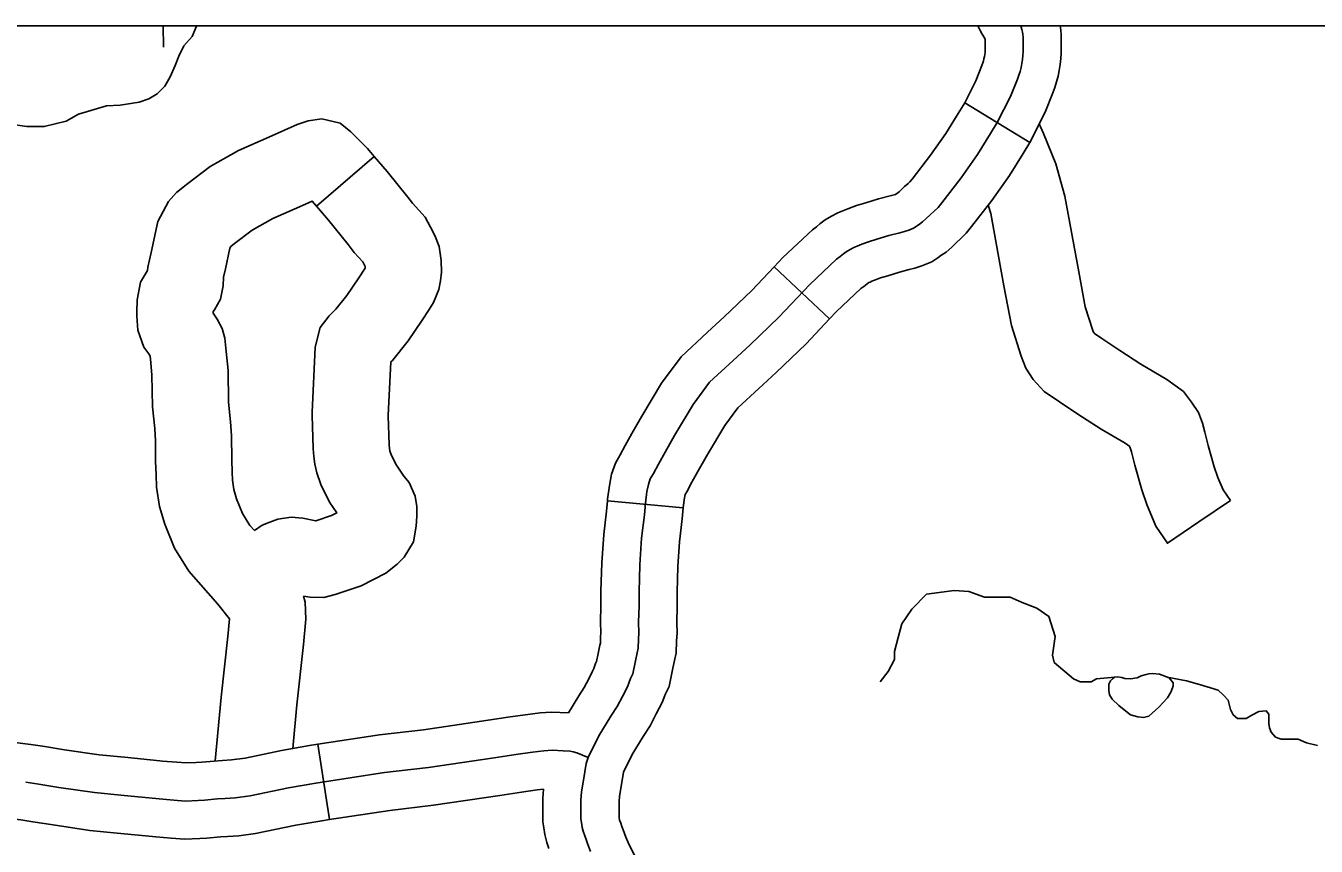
# Model space of a CAD drawing. Extents: x 1720274 to 1751788, y 372074 to 391887.
# Drawn here: x 1730745.1 to 1731146.9, y 381560.8 to 381816.1 of the extents above; entities that cross this region are included whole.
import ezdxf

# ---------------------------------------------------------------- set-up
doc = ezdxf.new("R2010")
doc.units = 0
for name, color, linetype in [('Level 32', 7, 'Continuous'), ('Level 35', 7, 'Continuous'), ('Level 4', 7, 'Continuous'), ('Level 45', 7, 'Continuous'), ('Level 46', 7, 'Continuous'), ('R_Draft', 7, 'Continuous')]:
    doc.layers.add(name, color=color, linetype=linetype)

msp = doc.modelspace()

# ---------------------------------------------------------------- linework, layer by layer
at = {"layer": 'Level 32'}
for p, q in [((1731037.51, 381792.18), (1731057.71, 381779.78)), ((1730978.1, 381741.1), (1730995.38, 381724.87)), ((1730926.21, 381668.26), (1730949.82, 381666.12)), ((1730836.04, 381592.51), (1730839.62, 381569.08))]:
    msp.add_line(p, q, dxfattribs=at)
for points in [[(1731041.6, 381816.11), (1731042.17, 381814.9), (1731042.94, 381813.49), (1731043.6, 381812.42), (1731043.79, 381812.1), (1731043.81, 381812.07), (1731043.82, 381812.04), (1731043.83, 381812.01), (1731043.84, 381811.98), (1731043.85, 381811.95), (1731043.85, 381811.92), (1731043.85, 381811.89), (1731043.86, 381811.66), (1731043.84, 381808.51), (1731043.8, 381807.85), (1731043.73, 381807.18), (1731043.62, 381806.52), (1731043.48, 381805.86), (1731043.31, 381805.21), (1731043.11, 381804.57), (1731042.83, 381803.81), (1731040.9, 381798.99), (1731037.51, 381792.18)], [(1731054.95, 381816.11), (1731055.1, 381815.7), (1731055.32, 381814.94), (1731055.5, 381814.16), (1731055.62, 381813.37), (1731055.69, 381812.57), (1731055.71, 381811.77), (1731055.68, 381808.12), (1731055.61, 381806.87), (1731055.48, 381805.62), (1731055.28, 381804.37), (1731055.02, 381803.14), (1731054.7, 381801.93), (1731054.32, 381800.73), (1731053.89, 381799.55), (1731051.72, 381794.12), (1731047.61, 381785.98)], [(1731067.18, 381816.11), (1731067.39, 381814.81), (1731067.53, 381813.25), (1731067.56, 381811.87), (1731067.53, 381807.74), (1731067.42, 381805.89), (1731067.23, 381804.05), (1731066.94, 381802.23), (1731066.56, 381800.42), (1731066.09, 381798.64), (1731065.54, 381796.88), (1731064.94, 381795.29), (1731062.53, 381789.24), (1731057.71, 381779.78)], [(1731037.51, 381792.18), (1731035.45, 381788.82), (1731031.6, 381782.56), (1731026.85, 381775.83), (1731021.11, 381768.43), (1731020.41, 381767.57), (1731019.86, 381767.02), (1731018.78, 381766.06), (1731017.38, 381764.72), (1731017.05, 381764.42), (1731016.64, 381764.15), (1731015.89, 381763.63), (1731015.47, 381763.49), (1731014.3, 381763.2), (1731010.63, 381762.25), (1731006.67, 381761.01), (1731003.82, 381760.18), (1731001.08, 381759.16), (1730999.52, 381758.52), (1730997.94, 381757.87), (1730995.98, 381756.84), (1730994.05, 381755.68), (1730992.32, 381754.44), (1730991.31, 381753.55), (1730990.03, 381752.63), (1730980.82, 381743.99), (1730978.1, 381741.1)], [(1731047.61, 381785.98), (1731045.55, 381782.61), (1731041.49, 381776.03), (1731036.38, 381768.78), (1731030.37, 381761.02), (1731029.19, 381759.6), (1731028.01, 381758.42), (1731026.83, 381757.36), (1731025.41, 381756), (1731024.35, 381755.07), (1731023.36, 381754.38), (1731022.37, 381753.7), (1731021.57, 381753.14), (1731020.08, 381752.52), (1731018.71, 381752.09), (1731017.23, 381751.72), (1731013.88, 381750.85), (1731010.1, 381749.67), (1731007.56, 381748.93), (1731005.39, 381748.12), (1731004.03, 381747.56), (1731002.97, 381747.13), (1731001.8, 381746.51), (1731000.56, 381745.76), (1730999.69, 381745.14), (1730998.7, 381744.27), (1730997.58, 381743.47), (1730989.2, 381735.61), (1730979.63, 381725.42), (1730970.7, 381716.83), (1730965.36, 381711.99), (1730958.02, 381705.17), (1730952.87, 381698.28), (1730947.13, 381688.62), (1730944.19, 381683.45), (1730942.14, 381679.74), (1730940.55, 381676.83), (1730939.56, 381675.12), (1730938.97, 381673.4), (1730938.51, 381671.15), (1730938.04, 381667.51), (1730937.71, 381663.87), (1730936.85, 381656.66), (1730936.26, 381648.39), (1730936.06, 381639.99), (1730936.06, 381635.56), (1730935.93, 381630.47), (1730936.02, 381627.19), (1730935.93, 381625.24), (1730935.8, 381622.47), (1730935.46, 381620.93), (1730934.99, 381618.48), (1730934.14, 381614.4), (1730933.42, 381612.94), (1730933.02, 381611.88), (1730932.43, 381610.36), (1730930.91, 381607.41), (1730929.26, 381604.26), (1730927.32, 381601.24), (1730923.52, 381595.11), (1730920.17, 381588.35)], [(1731057.71, 381779.78), (1731055.64, 381776.41), (1731051.39, 381769.5), (1731045.91, 381761.73), (1731039.62, 381753.62), (1731037.97, 381751.62), (1731036.16, 381749.81), (1731034.89, 381748.67), (1731033.43, 381747.27), (1731031.66, 381745.71), (1731030.08, 381744.62), (1731029.1, 381743.95), (1731027.28, 381742.69), (1731024.16, 381741.39), (1731021.95, 381740.69), (1731020.15, 381740.23), (1731017.13, 381739.45), (1731013.53, 381738.33), (1731011.29, 381737.67), (1731009.7, 381737.08), (1731008.53, 381736.6), (1731008, 381736.38), (1731007.61, 381736.18), (1731007.06, 381735.85), (1731007.06, 381735.84), (1731006.09, 381734.99), (1731005.14, 381734.31), (1730997.58, 381727.22), (1730995.38, 381724.87)], [(1730978.1, 381741.1), (1730971.2, 381733.75), (1730962.61, 381725.5), (1730957.35, 381720.73), (1730949.16, 381713.12), (1730943.01, 381704.87), (1730936.88, 381694.58), (1730933.85, 381689.24), (1730931.75, 381685.45), (1730930.22, 381682.63), (1730928.73, 381680.05), (1730927.52, 381676.54), (1730926.81, 381673.09), (1730926.26, 381668.79), (1730926.21, 381668.26)], [(1730995.38, 381724.87), (1730988.06, 381717.09), (1730978.78, 381708.17), (1730973.37, 381703.26), (1730966.87, 381697.22), (1730962.74, 381691.69), (1730957.37, 381682.66), (1730954.52, 381677.65), (1730952.53, 381674.04), (1730950.89, 381671.04), (1730950.41, 381670.2), (1730950.2, 381669.2), (1730949.83, 381666.22), (1730949.82, 381666.11)], [(1730926.21, 381668.26), (1730925.93, 381665.11), (1730925.05, 381657.79), (1730924.42, 381648.96), (1730924.21, 381640.13), (1730924.21, 381635.72), (1730924.07, 381630.46), (1730924.16, 381627.3), (1730924.09, 381625.8), (1730924.01, 381624.03), (1730923.85, 381623.31), (1730923.37, 381620.79), (1730922.86, 381618.32), (1730922.54, 381617.68), (1730921.95, 381616.12), (1730921.61, 381615.24), (1730920.4, 381612.87), (1730919, 381610.23), (1730917.29, 381607.56), (1730914.04, 381602.31)], [(1730949.82, 381666.12), (1730949.5, 381662.63), (1730948.65, 381655.54), (1730948.1, 381647.83), (1730947.91, 381639.85), (1730947.91, 381635.41), (1730947.78, 381630.48), (1730947.88, 381627.08), (1730947.77, 381624.69), (1730947.59, 381620.9), (1730947.07, 381618.55), (1730946.61, 381616.16), (1730945.43, 381610.48), (1730944.3, 381608.2), (1730944.09, 381607.65), (1730943.24, 381605.49), (1730941.43, 381601.94), (1730939.51, 381598.3), (1730937.35, 381594.92), (1730933.89, 381589.35), (1730931.17, 381583.85)], [(1730914.04, 381602.31), (1730908.77, 381602.55), (1730905.27, 381602.27), (1730901.39, 381601.82), (1730895.97, 381601.1), (1730889.12, 381600), (1730868.96, 381597.06), (1730855.22, 381595.44), (1730836.04, 381592.51)], [(1730702.98, 381594.46), (1730713.69, 381594.22), (1730722.04, 381594.48), (1730726.71, 381594.48), (1730732.56, 381593.99), (1730737.84, 381593.52), (1730741.68, 381593.05), (1730746.66, 381592.48), (1730750.99, 381591.81), (1730757.17, 381590.82), (1730767.92, 381589.25), (1730775.86, 381588.46), (1730786.85, 381587.38)], [(1730836.04, 381592.51), (1730833.46, 381592.11), (1730824.72, 381590.6), (1730813.42, 381588.23)], [(1730786.85, 381587.38), (1730787.67, 381587.3), (1730792.14, 381586.95), (1730794.93, 381586.73), (1730798.18, 381586.88), (1730799.91, 381586.96), (1730803.79, 381587.3), (1730806.33, 381587.5), (1730809.15, 381587.66), (1730813.42, 381588.23)], [(1730920.17, 381588.35), (1730916.64, 381589.9), (1730915.55, 381590.16), (1730914.56, 381590.32), (1730912.42, 381590.52), (1730908.99, 381590.68), (1730906.43, 381590.47), (1730902.84, 381590.06), (1730897.69, 381589.38), (1730890.92, 381588.28), (1730870.51, 381585.31), (1730856.82, 381583.7), (1730835.36, 381580.41), (1730826.93, 381578.96), (1730814.99, 381576.49)], [(1730920.17, 381588.35), (1730919.56, 381586.51), (1730919.19, 381583.98), (1730918.16, 381577.64), (1730917.98, 381575.21), (1730917.98, 381573.44), (1730917.98, 381571.76), (1730917.98, 381569.33), (1730918.16, 381568.12), (1730918.35, 381566.62), (1730918.63, 381565.5), (1730919.19, 381564.01), (1730919.56, 381562.89), (1730920.03, 381561.67), (1730920.96, 381559.15)], [(1730931.17, 381583.85), (1730929.94, 381576.24), (1730929.83, 381574.76), (1730929.83, 381573.44), (1730929.83, 381571.76), (1730929.83, 381570.23), (1730929.9, 381569.75), (1730930, 381568.91), (1730930.36, 381567.96), (1730930.72, 381566.89), (1730931.12, 381565.86), (1730931.96, 381563.57), (1730932.65, 381561.98), (1730935.17, 381556.86)], [(1730745.08, 381580.74), (1730749.14, 381580.1), (1730755.37, 381579.11), (1730766.48, 381577.48), (1730774.7, 381576.67), (1730786.62, 381575.49), (1730791.23, 381575.13), (1730794.75, 381574.86), (1730798.72, 381575.04), (1730800.71, 381575.13), (1730804.77, 381575.49), (1730807.12, 381575.67), (1730810.28, 381575.86), (1730814.99, 381576.49)], [(1730906.35, 381578.53), (1730904.3, 381578.3), (1730899.41, 381577.65), (1730892.72, 381576.57), (1730872.06, 381573.56), (1730858.41, 381571.95), (1730839.62, 381569.08)], [(1730906.35, 381578.53), (1730906.13, 381575.66), (1730906.13, 381573.44), (1730906.13, 381571.76), (1730906.13, 381568.42), (1730906.42, 381566.48), (1730906.68, 381564.44), (1730907.3, 381561.98), (1730908.01, 381560.06)], [(1730702.44, 381570.77), (1730713.8, 381570.51), (1730722.42, 381570.78), (1730725.7, 381570.78), (1730730.5, 381570.38), (1730735.34, 381569.95), (1730738.91, 381569.51), (1730743.5, 381568.99), (1730747.3, 381568.4), (1730753.58, 381567.4), (1730765.04, 381565.72), (1730773.53, 381564.88), (1730784.52, 381563.79)], [(1730839.62, 381569.08), (1730837.27, 381568.72), (1730829.14, 381567.31), (1730816.57, 381564.74)], [(1730784.52, 381563.79), (1730785.57, 381563.69), (1730790.31, 381563.32), (1730794.56, 381562.99), (1730799.26, 381563.2), (1730801.5, 381563.31), (1730805.75, 381563.68), (1730807.91, 381563.85), (1730811.41, 381564.05), (1730816.57, 381564.74)]]:
    msp.add_lwpolyline(points, dxfattribs=at)
at = {"layer": 'Level 35'}
for points in [[(1730739.65, 381785.59), (1730745.42, 381784.74), (1730750.85, 381784.74), (1730757.64, 381786.44), (1730761.54, 381788.65), (1730770.2, 381791.2), (1730774.44, 381791.37), (1730780.38, 381792.39), (1730783.43, 381793.41), (1730785.98, 381794.94), (1730788.35, 381797.31), (1730790.05, 381800.2), (1730791.58, 381803.77), (1730792.77, 381806.66), (1730794.29, 381809.88), (1730796.84, 381812.77), (1730798.2, 381816), (1730798.2, 381816.11)], [(1731011.2, 381611.98), (1731013.62, 381615.13), (1731015.62, 381618.86), (1731015.62, 381621.43), (1731016.76, 381625.73), (1731017.91, 381630.02), (1731021.05, 381634.6), (1731025.63, 381639.18), (1731034.21, 381640.33), (1731038.79, 381640.04), (1731043.65, 381638.32), (1731047.65, 381638.32), (1731051.65, 381638.32), (1731055.37, 381636.6), (1731059.95, 381634.89), (1731063.67, 381632.31), (1731065.67, 381626.01), (1731064.81, 381620.29), (1731065.38, 381618), (1731071.39, 381612.84), (1731073.39, 381611.99), (1731076.82, 381611.99), (1731078.54, 381612.84), (1731084.26, 381613.42)], [(1731100.56, 381613.42), (1731106.57, 381612.27), (1731110.57, 381611.13), (1731116.37, 381609.34), (1731118.12, 381607.78), (1731119.49, 381606.21), (1731120.27, 381603.29), (1731121.05, 381601.72), (1731122.41, 381600.55), (1731125.14, 381600.55), (1731126.9, 381601.53), (1731129.04, 381602.7), (1731131.38, 381602.9), (1731132.16, 381601.92), (1731132.16, 381598.99), (1731132.36, 381597.62), (1731132.94, 381596.26), (1731134.31, 381594.7), (1731136.07, 381594.11), (1731138.41, 381594.11), (1731141.33, 381594.11), (1731143.87, 381592.94), (1731147.38, 381592.16)], [(1731100.56, 381613.42), (1731106.57, 381612.27), (1731110.57, 381611.13), (1731116.37, 381609.34), (1731118.12, 381607.78), (1731119.49, 381606.21), (1731120.27, 381603.29), (1731121.05, 381601.72), (1731122.41, 381600.55), (1731125.14, 381600.55), (1731126.9, 381601.53), (1731129.04, 381602.7), (1731131.38, 381602.9), (1731132.16, 381601.92), (1731132.16, 381598.99), (1731132.36, 381597.62), (1731132.94, 381596.26), (1731134.31, 381594.7), (1731136.07, 381594.11), (1731138.41, 381594.11), (1731141.33, 381594.11), (1731143.87, 381592.94), (1731147.38, 381592.16)]]:
    msp.add_lwpolyline(points, dxfattribs=at)
msp.add_lwpolyline([(1731089.1, 381612.93), (1731091.15, 381613.16), (1731092.44, 381613.84), (1731093.95, 381614.22), (1731094.79, 381614.45), (1731095.92, 381614.53), (1731098.12, 381614.3), (1731101.15, 381613.16), (1731102.37, 381611.64), (1731102.37, 381610.73), (1731102.22, 381610.13), (1731101.68, 381608.76), (1731100.62, 381607.02), (1731097.97, 381604.06), (1731094.86, 381601.25), (1731093.12, 381600.87), (1731091.38, 381601.03), (1731089.1, 381601.71), (1731087.66, 381602.77), (1731085.47, 381604.59), (1731083.42, 381606.56), (1731082.59, 381607.93), (1731082.36, 381609.22), (1731082.36, 381610.28), (1731082.36, 381611.19), (1731082.89, 381612.25), (1731083.5, 381612.93), (1731084.1, 381613.39), (1731085.01, 381613.54), (1731086.38, 381613.31), (1731087.36, 381613.01)], close=True, dxfattribs=at)
at = {"layer": 'Level 4'}
msp.add_lwpolyline([(1730787.83, 381816.11), (1730788, 381809.46)], dxfattribs=at)
at = {"layer": 'Level 45'}
msp.add_line((1730853.58, 381775.46), (1730835.62, 381759.98), dxfattribs=at)
for points in [[(1730853.58, 381775.46), (1730851.45, 381777.93), (1730846.28, 381783.1), (1730842.96, 381785.82), (1730837.31, 381787.13), (1730833.02, 381786.55), (1730829.55, 381785.35), (1730820.72, 381781.49), (1730811.34, 381777.32), (1730802.51, 381772.33), (1730795.55, 381767.05), (1730792.05, 381764.27), (1730789.57, 381761.43), (1730786.16, 381755.17), (1730784.13, 381745.61), (1730783.05, 381740.99), (1730783.02, 381739.98), (1730780.81, 381736.29), (1730779.74, 381730.84), (1730779.68, 381726.99)], [(1730857.96, 381694.82), (1730858.74, 381711.51), (1730859.23, 381712), (1730864.11, 381718.04), (1730868.5, 381724.49), (1730870.71, 381727.87), (1730872.08, 381730.05), (1730873.75, 381734.08), (1730874.21, 381736.73), (1730874.57, 381739.45), (1730874.45, 381743.09), (1730873.83, 381747.42), (1730872.47, 381750.83), (1730871.14, 381753.49), (1730869.43, 381756.55), (1730865.47, 381760.9), (1730864.01, 381762.76), (1730857.63, 381770.75), (1730853.58, 381775.46)], [(1730835.63, 381759.98), (1730834.27, 381761.55), (1730830.29, 381759.8), (1730822.01, 381756.12), (1730815.55, 381752.48), (1730810.09, 381748.33), (1730808.92, 381747.4), (1730808.63, 381746.86), (1730807.26, 381740.46), (1730806.66, 381737.88), (1730806.57, 381735.19), (1730805.76, 381731.09), (1730803.83, 381727.7), (1730803.39, 381727.19), (1730803.38, 381726.64)], [(1730834.28, 381695.92), (1730835.22, 381715.95), (1730835.89, 381718.99), (1730836.78, 381722.27), (1730839.6, 381725.9), (1730841.58, 381727.88), (1730845.07, 381732.18), (1730848.78, 381737.63), (1730850.76, 381740.67), (1730850.81, 381740.76), (1730850.81, 381741.02), (1730850.78, 381741.23), (1730850.19, 381742.4), (1730850.07, 381742.61), (1730847.37, 381745.58), (1730845.43, 381748.04), (1730839.39, 381755.62), (1730835.62, 381759.98)], [(1730779.68, 381726.99), (1730779.67, 381725.78), (1730779.97, 381721.39), (1730781.86, 381716.09), (1730783.38, 381713.98), (1730783.8, 381713.35), (1730783.91, 381712.35), (1730784.37, 381707.53), (1730784.53, 381697.51), (1730785.24, 381690.81), (1730785.51, 381686.97)], [(1730803.38, 381726.7), (1730804.65, 381724.79), (1730806.28, 381721.94), (1730807.03, 381718.95), (1730807.49, 381714.77), (1730808.05, 381708.85), (1730808.21, 381698.96), (1730808.85, 381692.9), (1730809.16, 381688.64)], [(1730816.28, 381659.07), (1730818.72, 381660.7), (1730821.09, 381661.68), (1730823.59, 381662.62), (1730827.67, 381663.15), (1730831.33, 381662.87), (1730835.36, 381662.05), (1730840.29, 381663.7), (1730841.91, 381664.54), (1730839.7, 381667.85), (1730837.01, 381673.41), (1730835.69, 381676.97), (1730835.07, 381679.68), (1730834.75, 381682.04), (1730834.58, 381684.6), (1730834.23, 381694.82), (1730834.28, 381695.92)], [(1730831.59, 381638.64), (1730833.63, 381638.31), (1730837.85, 381638.16), (1730841.43, 381639.09), (1730849.54, 381641.8), (1730857.24, 381645.78), (1730860.69, 381648.57), (1730862.88, 381650.76), (1730865.82, 381655.47), (1730866.64, 381660.38), (1730866.83, 381663.51), (1730866.83, 381666.48), (1730866.32, 381669.78), (1730864.48, 381673.94), (1730862.78, 381675.96), (1730860.32, 381679.64), (1730858.83, 381682.72), (1730858.45, 381683.74), (1730858.42, 381683.91), (1730858.34, 381684.43), (1730858.25, 381685.8), (1730857.95, 381694.68), (1730857.96, 381694.82)], [(1730816.28, 381659.07), (1730814.89, 381660.64), (1730812.57, 381664.38), (1730810.74, 381668.87), (1730809.86, 381671.82), (1730809.41, 381674.66), (1730809.36, 381677.15), (1730809.21, 381681.06), (1730809.16, 381688.64)], [(1730804.9, 381636.17), (1730795.82, 381646.44), (1730791.38, 381653.56), (1730788.35, 381661.02), (1730786.71, 381666.56), (1730785.75, 381672.53), (1730785.67, 381676.45), (1730785.51, 381680.57), (1730785.51, 381686.97)], [(1730804.05, 381587.32), (1730805.9, 381607.21), (1730807.97, 381626.08), (1730808.53, 381631.58), (1730804.9, 381636.17)], [(1730828.22, 381591.2), (1730829.48, 381604.82), (1730831.54, 381623.58), (1730832.34, 381631.46), (1730832.12, 381636.79), (1730831.59, 381638.64)]]:
    msp.add_lwpolyline(points, dxfattribs=at)
at = {"layer": 'Level 46'}
for points in [[(1731120.21, 381668.42), (1731117.97, 381671.71), (1731116.35, 381675.58), (1731115.21, 381678.86), (1731113.31, 381685.54), (1731112.29, 381689.62), (1731111.51, 381692.4), (1731110.27, 381695.74), (1731108.14, 381699.03), (1731105.61, 381702.29), (1731100.46, 381706.09), (1731092.37, 381710.82), (1731085.74, 381715.1), (1731080.16, 381718.8), (1731077.88, 381720.34), (1731077.67, 381720.57), (1731077.39, 381721.26), (1731075.03, 381728.65), (1731072.99, 381739.53), (1731068.7, 381763.07), (1731065.83, 381773.15), (1731062.04, 381782.55), (1731060.7, 381785.62)], [(1731120.21, 381668.42), (1731110.41, 381661.76), (1731100.61, 381655.1), (1731097.03, 381660.36), (1731094.21, 381667.11), (1731092.61, 381671.71), (1731090.41, 381679.41), (1731089.38, 381683.54), (1731088.95, 381685.07), (1731088.87, 381685.18), (1731087.41, 381686.27), (1731079.95, 381690.63), (1731072.76, 381695.27), (1731066.98, 381699.1), (1731062.27, 381702.28), (1731058.83, 381706.05), (1731056.53, 381709.59), (1731055.07, 381713.25), (1731052.01, 381722.83), (1731049.69, 381735.22), (1731045.59, 381757.69), (1731044.83, 381760.34)]]:
    msp.add_lwpolyline(points, dxfattribs=at)
at = {"layer": 'R_Draft'}
msp.add_lwpolyline([(1729990.7, 381816.11), (1741847.55, 381816.11), (1741847.55, 374371.32), (1729990.7, 374371.32)], close=True, dxfattribs=at)

doc.saveas('drawing.dxf')
